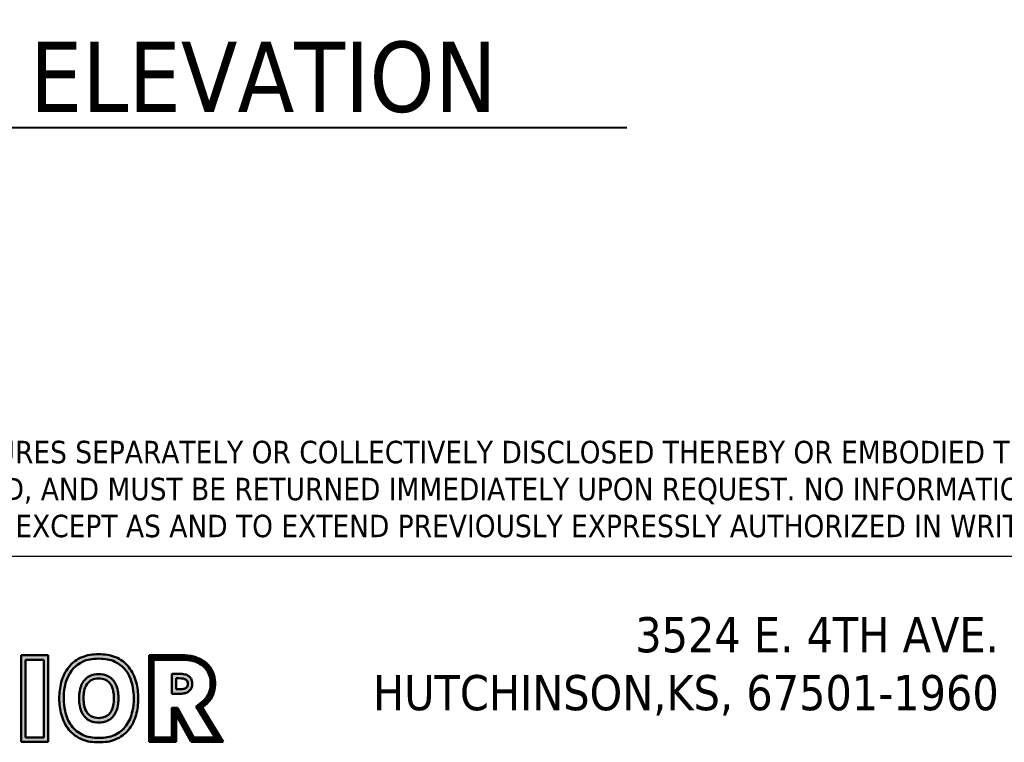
# Model space of a CAD drawing. Header units: inches. Extents: x 24 to 1128, y -69 to 748.
# Tile 531 of 656: x 959 to 1043, y 76 to 138. Entities that reach past the tile are written whole.
import ezdxf
from ezdxf.enums import TextEntityAlignment as Align

# ---------------------------------------------------------------- set-up
doc = ezdxf.new("R2010")
doc.units = ezdxf.units.IN
doc.header["$LTSCALE"] = 32
doc.header["$MEASUREMENT"] = 0
doc.layers.add('No Plot', color=7, linetype='Continuous', lineweight=25, plot=False)
doc.layers.add('Symbol (ANSI)', color=7, linetype='Continuous', lineweight=25)
doc.layers.add('Title (ANSI)', color=7, linetype='Continuous', lineweight=50)
doc.styles.add('Label Text (ANSI)', font='tahomabd.ttf')
doc.styles.add('Note Text (ANSI)', font='tahoma.ttf')
doc.styles.get("Standard").update_dxf_attribs({"font": 'arial.ttf'})

# ---------------------------------------------------------------- blocks, each defined once
blk = doc.blocks.new('Title Blocks SB TITLE-KS')
at = {"lineweight": 25}
h = blk.add_hatch(color=256, dxfattribs=at)
h.paths.add_polyline_path([(49.2707, 4.3705), (49.2707, 4.1626), (49.3195, 4.1626), (49.3195, 4.3705)], flags=0)
h.paths.add_polyline_path([(49.3314, 4.3824), (49.2587, 4.3824), (49.2587, 4.1507), (49.3314, 4.1507)])
h = blk.add_hatch(color=256, dxfattribs=at)
edge = h.paths.add_edge_path(flags=0)
edge.add_spline(control_points=[(49.4663, 4.1617), (49.4831, 4.1618), (49.4954, 4.1634), (49.5208, 4.1749), (49.5314, 4.1833), (49.5476, 4.2056), (49.5533, 4.2194), (49.5588, 4.2443), (49.5598, 4.2554), (49.5599, 4.2675)], knot_values=[-0.565129, -0.565129, -0.565129, -0.565129, -0.413896, -0.413896, -0.262663, -0.262663, -0.11143, -0.11143, 0, 0, 0, 0], degree=3, periodic=0)
edge.add_spline(control_points=[(49.5599, 4.2675), (49.5596, 4.287), (49.5571, 4.3038), (49.5427, 4.3402), (49.5285, 4.3561), (49.4964, 4.3713), (49.4834, 4.3731), (49.4663, 4.3734)], knot_values=[-0.565091, -0.565091, -0.565091, -0.565091, -0.387471, -0.387471, -0.156191, -0.156191, 0, 0, 0, 0], degree=3, periodic=0)
edge.add_spline(control_points=[(49.4663, 4.3734), (49.4491, 4.3731), (49.4361, 4.3713), (49.404, 4.3561), (49.3898, 4.3402), (49.3753, 4.3037), (49.3729, 4.2868), (49.3726, 4.2672)], knot_values=[-0.565962, -0.565962, -0.565962, -0.565962, -0.409772, -0.409772, -0.178401, -0.178401, 0, 0, 0, 0], degree=3, periodic=0)
edge.add_spline(control_points=[(49.3726, 4.2672), (49.3728, 4.2552), (49.3738, 4.2443), (49.3792, 4.2194), (49.3849, 4.2056), (49.4011, 4.1833), (49.4117, 4.1749), (49.4371, 4.1634), (49.4495, 4.1618), (49.4663, 4.1617)], knot_values=[-0.564258, -0.564258, -0.564258, -0.564258, -0.453694, -0.453694, -0.302463, -0.302463, -0.151231, -0.151231, 0, 0, 0, 0], degree=3, periodic=0)
edge = h.paths.add_edge_path()
edge.add_spline(control_points=[(49.5719, 4.2675), (49.5716, 4.2828), (49.5702, 4.2967), (49.5624, 4.3254), (49.5557, 4.3394), (49.537, 4.3627), (49.5248, 4.3716), (49.4971, 4.3834), (49.4829, 4.385), (49.4663, 4.3853)], knot_values=[0, 0, 0, 0, 0.133278, 0.133278, 0.277216, 0.277216, 0.421153, 0.421153, 0.565091, 0.565091, 0.565091, 0.565091], degree=3, periodic=0)
edge.add_spline(control_points=[(49.4663, 4.3853), (49.4496, 4.385), (49.4355, 4.3834), (49.4077, 4.3716), (49.3955, 4.3627), (49.3768, 4.3394), (49.3701, 4.3254), (49.3623, 4.2966), (49.3609, 4.2826), (49.3607, 4.2672)], knot_values=[0, 0, 0, 0, 0.14394, 0.14394, 0.287879, 0.287879, 0.431819, 0.431819, 0.565962, 0.565962, 0.565962, 0.565962], degree=3, periodic=0)
edge.add_spline(control_points=[(49.3607, 4.2672), (49.3609, 4.2514), (49.3625, 4.2372), (49.3706, 4.2083), (49.3773, 4.1945), (49.396, 4.1717), (49.4082, 4.163), (49.4358, 4.1514), (49.4497, 4.1499), (49.4663, 4.1497)], knot_values=[0, 0, 0, 0, 0.136876, 0.136876, 0.279336, 0.279336, 0.421797, 0.421797, 0.564258, 0.564258, 0.564258, 0.564258], degree=3, periodic=0)
edge.add_spline(control_points=[(49.4663, 4.1497), (49.4828, 4.1499), (49.4967, 4.1514), (49.5243, 4.163), (49.5365, 4.1717), (49.5552, 4.1945), (49.5619, 4.2083), (49.5701, 4.2372), (49.5716, 4.2516), (49.5719, 4.2675)], knot_values=[0, 0, 0, 0, 0.142463, 0.142463, 0.284925, 0.284925, 0.427388, 0.427388, 0.565129, 0.565129, 0.565129, 0.565129], degree=3, periodic=0)
h = blk.add_hatch(dxfattribs=at)
h.set_pattern_fill('ANSI31', color=256, scale=0.00035, style=0)
h.set_pattern_definition([(45, (0, 0), (-3.0935921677e-05, 3.0935921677e-05), [])])
edge = h.paths.add_edge_path(flags=0)
edge.add_line((49.6877, 4.3704), (49.613, 4.3704))
edge.add_line((49.613, 4.3704), (49.613, 4.1626))
edge.add_line((49.613, 4.1626), (49.6618, 4.1626))
edge.add_line((49.6618, 4.1626), (49.6618, 4.2421))
edge.add_line((49.6618, 4.2421), (49.6772, 4.2421))
edge.add_line((49.6772, 4.2421), (49.7209, 4.1626))
edge.add_line((49.7209, 4.1626), (49.7775, 4.1626))
edge.add_line((49.7775, 4.1626), (49.7265, 4.2457))
edge.add_spline(control_points=[(49.7265, 4.2457), (49.7333, 4.2504), (49.7388, 4.2545), (49.7429, 4.258)], knot_values=[-0.701293, -0.701293, -0.701293, -0.701293, -0.650383, -0.650383, -0.650383, -0.650383], degree=3, periodic=0)
edge.add_spline(control_points=[(49.7429, 4.258), (49.7469, 4.2613), (49.7497, 4.264), (49.7566, 4.2724), (49.7606, 4.2796), (49.765, 4.2937), (49.7658, 4.302), (49.7651, 4.3211), (49.7626, 4.3299), (49.7499, 4.3521), (49.7364, 4.3615), (49.7093, 4.3697), (49.7004, 4.3706), (49.6877, 4.3704)], knot_values=[-0.650383, -0.650383, -0.650383, -0.650383, -0.601453, -0.601453, -0.510571, -0.510571, -0.419689, -0.419689, -0.301849, -0.301849, -0.111362, -0.111362, 0, 0, 0, 0], degree=3, periodic=0)
edge = h.paths.add_edge_path()
edge.add_line((49.6737, 4.1507), (49.6737, 4.2236))
edge.add_line((49.6737, 4.2236), (49.7138, 4.1507))
edge.add_line((49.7138, 4.1507), (49.7988, 4.1507))
edge.add_line((49.7988, 4.1507), (49.7425, 4.2425))
edge.add_spline(control_points=[(49.7425, 4.2425), (49.7455, 4.2447), (49.7482, 4.2468), (49.7506, 4.2488)], knot_values=[0.650383, 0.650383, 0.650383, 0.650383, 0.677218, 0.677218, 0.677218, 0.677218], degree=3, periodic=0)
edge.add_spline(control_points=[(49.7506, 4.2488), (49.7572, 4.2543), (49.7616, 4.2591), (49.7706, 4.2728), (49.7742, 4.2812), (49.7776, 4.2982), (49.7779, 4.3084), (49.775, 4.3362), (49.7646, 4.3547), (49.7403, 4.3717), (49.7303, 4.3761), (49.7096, 4.3818), (49.6998, 4.3825), (49.6879, 4.3824)], knot_values=[0, 0, 0, 0, 0.074157, 0.074157, 0.162849, 0.162849, 0.251541, 0.251541, 0.44626, 0.44626, 0.548321, 0.548321, 0.650383, 0.650383, 0.650383, 0.650383], degree=3, periodic=0)
edge.add_line((49.6879, 4.3824), (49.6011, 4.3824))
edge.add_line((49.6011, 4.3824), (49.6011, 4.1507))
edge.add_line((49.6011, 4.1507), (49.6737, 4.1507))
h = blk.add_hatch(color=256, dxfattribs=at)
edge = h.paths.add_edge_path(flags=0)
edge.add_spline(control_points=[(49.4662, 4.2146), (49.4718, 4.2147), (49.4811, 4.2156), (49.4952, 4.2248), (49.4999, 4.232), (49.5049, 4.2452), (49.506, 4.2514), (49.5068, 4.261), (49.5069, 4.2643), (49.5069, 4.2674)], knot_values=[-0.163293, -0.163293, -0.163293, -0.163293, -0.117361, -0.117361, -0.071429, -0.071429, -0.025497, -0.025497, 0, 0, 0, 0], degree=3, periodic=0)
edge.add_spline(control_points=[(49.5069, 4.2674), (49.5069, 4.2706), (49.5068, 4.2739), (49.506, 4.2835), (49.5049, 4.2897), (49.4999, 4.3029), (49.4952, 4.3101), (49.4811, 4.3192), (49.4718, 4.3202), (49.4663, 4.3203)], knot_values=[-0.163294, -0.163294, -0.163294, -0.163294, -0.137799, -0.137799, -0.091866, -0.091866, -0.045933, -0.045933, 0, 0, 0, 0], degree=3, periodic=0)
edge.add_spline(control_points=[(49.4663, 4.3203), (49.4607, 4.3202), (49.4514, 4.3192), (49.4373, 4.3101), (49.4327, 4.3029), (49.4276, 4.2897), (49.4265, 4.2835), (49.4257, 4.2739), (49.4256, 4.2706), (49.4256, 4.2675)], knot_values=[-0.163293, -0.163293, -0.163293, -0.163293, -0.117361, -0.117361, -0.071429, -0.071429, -0.025497, -0.025497, 0, 0, 0, 0], degree=3, periodic=0)
edge.add_spline(control_points=[(49.4256, 4.2675), (49.4256, 4.2643), (49.4257, 4.261), (49.4265, 4.2514), (49.4276, 4.2452), (49.4327, 4.232), (49.4373, 4.2248), (49.4514, 4.2156), (49.4607, 4.2147), (49.4662, 4.2146)], knot_values=[-0.163294, -0.163294, -0.163294, -0.163294, -0.137797, -0.137797, -0.091865, -0.091865, -0.045932, -0.045932, 0, 0, 0, 0], degree=3, periodic=0)
edge = h.paths.add_edge_path()
edge.add_spline(control_points=[(49.5188, 4.2675), (49.5188, 4.2719), (49.5187, 4.2772), (49.5171, 4.2892), (49.5158, 4.2961), (49.5084, 4.312), (49.5024, 4.3205), (49.4827, 4.3315), (49.4728, 4.3321), (49.4663, 4.3322)], knot_values=[0, 0, 0, 0, 0.034855, 0.034855, 0.077668, 0.077668, 0.120481, 0.120481, 0.163294, 0.163294, 0.163294, 0.163294], degree=3, periodic=0)
edge.add_spline(control_points=[(49.4663, 4.3322), (49.4597, 4.3321), (49.4498, 4.3315), (49.4302, 4.3205), (49.4241, 4.312), (49.4167, 4.2961), (49.4154, 4.2892), (49.4139, 4.2772), (49.4137, 4.2719), (49.4137, 4.2674)], knot_values=[0, 0, 0, 0, 0.042814, 0.042814, 0.085628, 0.085628, 0.128442, 0.128442, 0.163293, 0.163293, 0.163293, 0.163293], degree=3, periodic=0)
edge.add_spline(control_points=[(49.4137, 4.2674), (49.4137, 4.263), (49.4139, 4.2577), (49.4154, 4.2456), (49.4167, 4.2388), (49.4241, 4.2229), (49.4302, 4.2144), (49.4498, 4.2034), (49.4597, 4.2028), (49.4663, 4.2027)], knot_values=[0, 0, 0, 0, 0.034853, 0.034853, 0.077667, 0.077667, 0.12048, 0.12048, 0.163294, 0.163294, 0.163294, 0.163294], degree=3, periodic=0)
edge.add_spline(control_points=[(49.4663, 4.2027), (49.4728, 4.2028), (49.4827, 4.2034), (49.5024, 4.2144), (49.5084, 4.2229), (49.5158, 4.2388), (49.5171, 4.2456), (49.5187, 4.2577), (49.5188, 4.263), (49.5188, 4.2675)], knot_values=[0, 0, 0, 0, 0.042814, 0.042814, 0.085627, 0.085627, 0.128441, 0.128441, 0.163293, 0.163293, 0.163293, 0.163293], degree=3, periodic=0)
h = blk.add_hatch(color=256, dxfattribs=at)
edge = h.paths.add_edge_path(flags=0)
edge.add_line((49.6735, 4.2914), (49.6808, 4.2914))
edge.add_spline(control_points=[(49.6808, 4.2914), (49.6856, 4.2915), (49.6895, 4.2916), (49.6959, 4.293), (49.6979, 4.294), (49.7018, 4.2972), (49.7032, 4.299), (49.7043, 4.3026), (49.7046, 4.3063), (49.7038, 4.313), (49.7026, 4.3148), (49.6958, 4.3201), (49.6899, 4.3208), (49.6808, 4.3209)], knot_values=[-0.288872, -0.288872, -0.288872, -0.288872, -0.246765, -0.246765, -0.208681, -0.208681, -0.170597, -0.170597, -0.132513, -0.132513, -0.07892, -0.07892, 0, 0, 0, 0], degree=3, periodic=0)
edge.add_line((49.6808, 4.3209), (49.6735, 4.3209))
edge.add_line((49.6735, 4.3209), (49.6735, 4.2914))
edge = h.paths.add_edge_path()
edge.add_spline(control_points=[(49.6808, 4.2795), (49.6831, 4.2795), (49.6874, 4.2795), (49.6947, 4.2803), (49.7028, 4.2826), (49.7101, 4.2881), (49.7156, 4.2962), (49.7168, 4.3062), (49.7156, 4.3159), (49.7112, 4.3231), (49.7052, 4.3283), (49.6977, 4.3317), (49.689, 4.3327), (49.6836, 4.3328), (49.6808, 4.3328)], knot_values=[0, 0, 0, 0, 19.68907, 37.183159, 62.807968, 90.559754, 113.544659, 144.551319, 174.727619, 195.878946, 214.672315, 242.231464, 264.830431, 288.883455, 288.883455, 288.883455, 288.883455], degree=3, periodic=0)
edge.add_line((49.6808, 4.3328), (49.6615, 4.3328))
edge.add_line((49.6615, 4.3328), (49.6615, 4.2795))
edge.add_line((49.6615, 4.2795), (49.6808, 4.2795))
at = {"layer": 'No Plot', "color": 7, "linetype": 'Continuous', "lineweight": 25}
for p, q in [((49.2587, 4.3824), (49.3314, 4.3824)), ((49.2587, 4.1507), (49.2587, 4.3824)), ((49.3314, 4.3824), (49.3314, 4.1507)), ((49.6011, 4.1507), (49.6011, 4.3824)), ((49.6011, 4.3824), (49.6879, 4.3824)), ((49.2707, 4.3705), (49.3195, 4.3705)), ((49.2707, 4.1626), (49.2707, 4.3705)), ((49.3195, 4.3705), (49.3195, 4.1626)), ((49.613, 4.1626), (49.613, 4.3704)), ((49.613, 4.3704), (49.6877, 4.3704)), ((49.6615, 4.3328), (49.6615, 4.2795)), ((49.6615, 4.3328), (49.6808, 4.3328)), ((49.6735, 4.3209), (49.6735, 4.2914)), ((49.6735, 4.3209), (49.6808, 4.3209)), ((49.6615, 4.2795), (49.6808, 4.2795)), ((49.6735, 4.2914), (49.6808, 4.2914)), ((49.6772, 4.2421), (49.6618, 4.2421)), ((49.6618, 4.2421), (49.6618, 4.1626)), ((49.6772, 4.2421), (49.7209, 4.1626)), ((49.7265, 4.2457), (49.7775, 4.1626)), ((49.7425, 4.2425), (49.7988, 4.1507)), ((49.7138, 4.1507), (49.6737, 4.2236)), ((49.6737, 4.2236), (49.6737, 4.1507)), ((49.3195, 4.1626), (49.2707, 4.1626)), ((49.6618, 4.1626), (49.613, 4.1626)), ((49.7775, 4.1626), (49.7209, 4.1626)), ((49.3314, 4.1507), (49.2587, 4.1507)), ((49.6737, 4.1507), (49.6011, 4.1507)), ((49.7988, 4.1507), (49.7138, 4.1507))]:
    blk.add_line(p, q, dxfattribs=at)
for points, knots in [([(49.4663, 4.3853), (49.4496, 4.385), (49.4355, 4.3834), (49.4077, 4.3716), (49.3955, 4.3627), (49.3768, 4.3394), (49.3701, 4.3254), (49.3623, 4.2966), (49.3609, 4.2826), (49.3607, 4.2672)], [0, 0, 0, 0, 0.1439397, 0.1439397, 0.2878793, 0.2878793, 0.431819, 0.431819, 0.5659619, 0.5659619, 0.5659619, 0.5659619]), ([(49.4663, 4.3734), (49.4491, 4.3731), (49.4361, 4.3713), (49.404, 4.3561), (49.3898, 4.3402), (49.3753, 4.3037), (49.3729, 4.2868), (49.3726, 4.2672)], [0, 0, 0, 0, 0.1561895, 0.1561895, 0.3875612, 0.3875612, 0.5659619, 0.5659619, 0.5659619, 0.5659619]), ([(49.4663, 4.3853), (49.4829, 4.385), (49.4971, 4.3834), (49.5248, 4.3716), (49.537, 4.3627), (49.5557, 4.3394), (49.5624, 4.3254), (49.5702, 4.2967), (49.5716, 4.2828), (49.5719, 4.2675)], [0, 0, 0, 0, 0.1439378, 0.1439378, 0.2878756, 0.2878756, 0.4318134, 0.4318134, 0.5650911, 0.5650911, 0.5650911, 0.5650911]), ([(49.4663, 4.3734), (49.4834, 4.3731), (49.4964, 4.3713), (49.5285, 4.3561), (49.5427, 4.3402), (49.5571, 4.3038), (49.5596, 4.287), (49.5599, 4.2675)], [0, 0, 0, 0, 0.1561908, 0.1561908, 0.3874708, 0.3874708, 0.5650911, 0.5650911, 0.5650911, 0.5650911]), ([(49.6879, 4.3824), (49.6998, 4.3825), (49.7096, 4.3818), (49.7303, 4.3761), (49.7403, 4.3717), (49.7646, 4.3547), (49.775, 4.3362), (49.7779, 4.3084), (49.7776, 4.2982), (49.7742, 4.2812), (49.7706, 4.2728), (49.7616, 4.2591), (49.7572, 4.2543), (49.7506, 4.2488), (49.7482, 4.2468), (49.7455, 4.2447), (49.7425, 4.2425)], [0, 0, 0, 0, 0.1020614, 0.1020614, 0.2041229, 0.2041229, 0.3988419, 0.3988419, 0.487534, 0.487534, 0.5762262, 0.5762262, 0.6503828, 0.6503828, 0.6503828, 0.6772177, 0.6772177, 0.6772177, 0.6772177]), ([(49.6877, 4.3704), (49.7004, 4.3706), (49.7093, 4.3697), (49.7364, 4.3615), (49.7499, 4.3521), (49.7626, 4.3299), (49.7651, 4.3211), (49.7658, 4.302), (49.765, 4.2937), (49.7606, 4.2796), (49.7566, 4.2724), (49.7497, 4.264), (49.7469, 4.2613), (49.7429, 4.258), (49.7388, 4.2545), (49.7333, 4.2504), (49.7265, 4.2457)], [0, 0, 0, 0, 0.1113616, 0.1113616, 0.3018491, 0.3018491, 0.4196889, 0.4196889, 0.5105709, 0.5105709, 0.6014528, 0.6014528, 0.6503828, 0.6503828, 0.6503828, 0.7012931, 0.7012931, 0.7012931, 0.7012931]), ([(49.4663, 4.3322), (49.4597, 4.3321), (49.4498, 4.3315), (49.4302, 4.3205), (49.4241, 4.312), (49.4167, 4.2961), (49.4154, 4.2892), (49.4139, 4.2772), (49.4137, 4.2719), (49.4137, 4.2674)], [0, 0, 0, 0, 0.042814, 0.042814, 0.0856279, 0.0856279, 0.1284419, 0.1284419, 0.1632927, 0.1632927, 0.1632927, 0.1632927]), ([(49.4663, 4.3203), (49.4607, 4.3202), (49.4514, 4.3192), (49.4373, 4.3101), (49.4327, 4.3029), (49.4276, 4.2897), (49.4265, 4.2835), (49.4257, 4.2739), (49.4256, 4.2706), (49.4256, 4.2675)], [0, 0, 0, 0, 0.0459318, 0.0459318, 0.0918635, 0.0918635, 0.1377953, 0.1377953, 0.1632927, 0.1632927, 0.1632927, 0.1632927]), ([(49.4663, 4.3322), (49.4728, 4.3321), (49.4827, 4.3315), (49.5024, 4.3205), (49.5084, 4.312), (49.5158, 4.2961), (49.5171, 4.2892), (49.5187, 4.2772), (49.5188, 4.2719), (49.5188, 4.2675)], [0, 0, 0, 0, 0.0428132, 0.0428132, 0.0856263, 0.0856263, 0.1284395, 0.1284395, 0.1632945, 0.1632945, 0.1632945, 0.1632945]), ([(49.4663, 4.3203), (49.4718, 4.3202), (49.4811, 4.3192), (49.4952, 4.3101), (49.4999, 4.3029), (49.5049, 4.2897), (49.506, 4.2835), (49.5068, 4.2739), (49.5069, 4.2706), (49.5069, 4.2674)], [0, 0, 0, 0, 0.0459329, 0.0459329, 0.0918657, 0.0918657, 0.1377986, 0.1377986, 0.1632945, 0.1632945, 0.1632945, 0.1632945]), ([(49.6808, 4.3209), (49.6899, 4.3208), (49.6958, 4.3201), (49.7026, 4.3148), (49.7038, 4.313), (49.7046, 4.3063), (49.7043, 4.3026), (49.7032, 4.299), (49.7018, 4.2972), (49.6979, 4.294), (49.6959, 4.293), (49.6895, 4.2916), (49.6856, 4.2915), (49.6808, 4.2914)], [0, 0, 0, 0, 0.0789204, 0.0789204, 0.132513, 0.132513, 0.1705971, 0.1705971, 0.2086812, 0.2086812, 0.2467653, 0.2467653, 0.2888722, 0.2888722, 0.2888722, 0.2888722]), ([(49.4663, 4.1497), (49.4497, 4.1499), (49.4358, 4.1514), (49.4082, 4.163), (49.396, 4.1717), (49.3773, 4.1945), (49.3706, 4.2083), (49.3625, 4.2372), (49.3609, 4.2514), (49.3607, 4.2672)], [0, 0, 0, 0, 0.1424606, 0.1424606, 0.2849213, 0.2849213, 0.4273819, 0.4273819, 0.5642576, 0.5642576, 0.5642576, 0.5642576]), ([(49.4663, 4.1617), (49.4495, 4.1618), (49.4371, 4.1634), (49.4117, 4.1749), (49.4011, 4.1833), (49.3849, 4.2056), (49.3792, 4.2194), (49.3738, 4.2443), (49.3728, 4.2552), (49.3726, 4.2672)], [0, 0, 0, 0, 0.1512314, 0.1512314, 0.3024627, 0.3024627, 0.4536941, 0.4536941, 0.5642576, 0.5642576, 0.5642576, 0.5642576]), ([(49.4663, 4.2027), (49.4597, 4.2028), (49.4498, 4.2034), (49.4302, 4.2144), (49.4241, 4.2229), (49.4167, 4.2388), (49.4154, 4.2456), (49.4139, 4.2577), (49.4137, 4.263), (49.4137, 4.2674)], [0, 0, 0, 0, 0.0428135, 0.0428135, 0.085627, 0.085627, 0.1284405, 0.1284405, 0.1632937, 0.1632937, 0.1632937, 0.1632937]), ([(49.4662, 4.2146), (49.4607, 4.2147), (49.4514, 4.2156), (49.4373, 4.2248), (49.4327, 4.232), (49.4276, 4.2452), (49.4265, 4.2514), (49.4257, 4.261), (49.4256, 4.2643), (49.4256, 4.2675)], [0, 0, 0, 0, 0.0459324, 0.0459324, 0.0918648, 0.0918648, 0.1377972, 0.1377972, 0.1632937, 0.1632937, 0.1632937, 0.1632937]), ([(49.4662, 4.2146), (49.4718, 4.2147), (49.4811, 4.2156), (49.4952, 4.2248), (49.4999, 4.232), (49.5049, 4.2452), (49.506, 4.2514), (49.5068, 4.261), (49.5069, 4.2643), (49.5069, 4.2674)], [0, 0, 0, 0, 0.0459322, 0.0459322, 0.0918645, 0.0918645, 0.1377967, 0.1377967, 0.1632935, 0.1632935, 0.1632935, 0.1632935]), ([(49.4663, 4.1497), (49.4828, 4.1499), (49.4967, 4.1514), (49.5243, 4.163), (49.5365, 4.1717), (49.5552, 4.1945), (49.5619, 4.2083), (49.5701, 4.2372), (49.5716, 4.2516), (49.5719, 4.2675)], [0, 0, 0, 0, 0.1424626, 0.1424626, 0.2849251, 0.2849251, 0.4273877, 0.4273877, 0.565129, 0.565129, 0.565129, 0.565129]), ([(49.4663, 4.1617), (49.4831, 4.1618), (49.4954, 4.1634), (49.5208, 4.1749), (49.5314, 4.1833), (49.5476, 4.2056), (49.5533, 4.2194), (49.5588, 4.2443), (49.5598, 4.2554), (49.5599, 4.2675)], [0, 0, 0, 0, 0.1512331, 0.1512331, 0.3024663, 0.3024663, 0.4536994, 0.4536994, 0.565129, 0.565129, 0.565129, 0.565129]), ([(49.4663, 4.2027), (49.4728, 4.2028), (49.4827, 4.2034), (49.5024, 4.2144), (49.5084, 4.2229), (49.5158, 4.2388), (49.5171, 4.2456), (49.5187, 4.2577), (49.5188, 4.263), (49.5188, 4.2675)], [0, 0, 0, 0, 0.0428136, 0.0428136, 0.0856273, 0.0856273, 0.1284409, 0.1284409, 0.1632935, 0.1632935, 0.1632935, 0.1632935])]:
    blk.add_open_spline(points, degree=3, knots=knots, dxfattribs=at)
blk.add_spline([(49.6808, 4.3328), (49.6892, 4.3326), (49.697, 4.3314), (49.7058, 4.3274), (49.7107, 4.323), (49.7146, 4.3167), (49.7163, 4.3063), (49.7145, 4.2956), (49.7101, 4.2889), (49.7023, 4.2831), (49.6938, 4.2804), (49.6877, 4.2797), (49.6808, 4.2795)], degree=3, dxfattribs=at)
at = {"layer": 'Title (ANSI)', "lineweight": 25}
blk.add_line((47.7839, 4.6475), (54.5339, 4.6475), dxfattribs=at)
blk.add_line((47.7839, 4.6475), (54.5339, 4.6475), dxfattribs=at)
at = {"layer": 'Title (ANSI)'}
for p, q in [((49.3314, 4.3824), (49.2587, 4.3824)), ((49.2587, 4.3824), (49.2587, 4.1507)), ((49.3314, 4.1507), (49.3314, 4.3824)), ((49.6879, 4.3824), (49.6011, 4.3824)), ((49.6011, 4.3824), (49.6011, 4.1507)), ((49.2707, 4.1626), (49.2707, 4.3705)), ((49.2707, 4.3705), (49.3195, 4.3705)), ((49.3195, 4.3705), (49.3195, 4.1626)), ((49.613, 4.1626), (49.613, 4.3704)), ((49.613, 4.3704), (49.6877, 4.3704)), ((49.6615, 4.2795), (49.6615, 4.3328)), ((49.6615, 4.3328), (49.6808, 4.3328)), ((49.6808, 4.3328), (49.6615, 4.3328)), ((49.6615, 4.3328), (49.6615, 4.2795)), ((49.6735, 4.2914), (49.6735, 4.3209)), ((49.6735, 4.3209), (49.6808, 4.3209)), ((49.6735, 4.2914), (49.6735, 4.3209)), ((49.6735, 4.3209), (49.6808, 4.3209)), ((49.6808, 4.2795), (49.6615, 4.2795)), ((49.6615, 4.2795), (49.6808, 4.2795)), ((49.6808, 4.2914), (49.6735, 4.2914)), ((49.6808, 4.2914), (49.6735, 4.2914)), ((49.6772, 4.2421), (49.6618, 4.2421)), ((49.6618, 4.2421), (49.6618, 4.1626)), ((49.7209, 4.1626), (49.6772, 4.2421)), ((49.7265, 4.2457), (49.7775, 4.1626)), ((49.7988, 4.1507), (49.7425, 4.2425)), ((49.6737, 4.1507), (49.6737, 4.2236)), ((49.6737, 4.2236), (49.7138, 4.1507)), ((49.3195, 4.1626), (49.2707, 4.1626)), ((49.6618, 4.1626), (49.613, 4.1626)), ((49.7775, 4.1626), (49.7209, 4.1626)), ((49.2587, 4.1507), (49.3314, 4.1507)), ((49.6011, 4.1507), (49.6737, 4.1507)), ((49.7138, 4.1507), (49.7988, 4.1507))]:
    blk.add_line(p, q, dxfattribs=at)
for points, knots in [([(49.4663, 4.3853), (49.4496, 4.385), (49.4355, 4.3834), (49.4077, 4.3716), (49.3955, 4.3627), (49.3768, 4.3394), (49.3701, 4.3254), (49.3623, 4.2966), (49.3609, 4.2826), (49.3607, 4.2672)], [0, 0, 0, 0, 0.1439397, 0.1439397, 0.2878793, 0.2878793, 0.431819, 0.431819, 0.5659619, 0.5659619, 0.5659619, 0.5659619]), ([(49.3726, 4.2672), (49.3729, 4.2868), (49.3753, 4.3037), (49.3898, 4.3402), (49.404, 4.3561), (49.4361, 4.3713), (49.4491, 4.3731), (49.4663, 4.3734)], [0, 0, 0, 0, 0.1784007, 0.1784007, 0.4097724, 0.4097724, 0.5659619, 0.5659619, 0.5659619, 0.5659619]), ([(49.5719, 4.2675), (49.5716, 4.2828), (49.5702, 4.2967), (49.5624, 4.3254), (49.5557, 4.3394), (49.537, 4.3627), (49.5248, 4.3716), (49.4971, 4.3834), (49.4829, 4.385), (49.4663, 4.3853)], [0, 0, 0, 0, 0.1332777, 0.1332777, 0.2772155, 0.2772155, 0.4211533, 0.4211533, 0.5650911, 0.5650911, 0.5650911, 0.5650911]), ([(49.4663, 4.3734), (49.4834, 4.3731), (49.4964, 4.3713), (49.5285, 4.3561), (49.5427, 4.3402), (49.5571, 4.3038), (49.5596, 4.287), (49.5599, 4.2675)], [0, 0, 0, 0, 0.1561908, 0.1561908, 0.3874708, 0.3874708, 0.5650911, 0.5650911, 0.5650911, 0.5650911]), ([(49.7506, 4.2488), (49.7572, 4.2543), (49.7616, 4.2591), (49.7706, 4.2728), (49.7742, 4.2812), (49.7776, 4.2982), (49.7779, 4.3084), (49.775, 4.3362), (49.7646, 4.3547), (49.7403, 4.3717), (49.7303, 4.3761), (49.7096, 4.3818), (49.6998, 4.3825), (49.6879, 4.3824)], [0, 0, 0, 0, 0.0741566, 0.0741566, 0.1628488, 0.1628488, 0.2515409, 0.2515409, 0.4462599, 0.4462599, 0.5483213, 0.5483213, 0.6503828, 0.6503828, 0.6503828, 0.6503828]), ([(49.6877, 4.3704), (49.7004, 4.3706), (49.7093, 4.3697), (49.7364, 4.3615), (49.7499, 4.3521), (49.7626, 4.3299), (49.7651, 4.3211), (49.7658, 4.302), (49.765, 4.2937), (49.7606, 4.2796), (49.7566, 4.2724), (49.7497, 4.264), (49.7469, 4.2613), (49.7429, 4.258)], [0, 0, 0, 0, 0.1113616, 0.1113616, 0.3018491, 0.3018491, 0.4196889, 0.4196889, 0.5105709, 0.5105709, 0.6014528, 0.6014528, 0.6503828, 0.6503828, 0.6503828, 0.6503828]), ([(49.4137, 4.2674), (49.4137, 4.2719), (49.4139, 4.2772), (49.4154, 4.2892), (49.4167, 4.2961), (49.4241, 4.312), (49.4302, 4.3205), (49.4498, 4.3315), (49.4597, 4.3321), (49.4663, 4.3322)], [0, 0, 0, 0, 0.0348508, 0.0348508, 0.0776648, 0.0776648, 0.1204787, 0.1204787, 0.1632927, 0.1632927, 0.1632927, 0.1632927]), ([(49.4663, 4.3322), (49.4597, 4.3321), (49.4498, 4.3315), (49.4302, 4.3205), (49.4241, 4.312), (49.4167, 4.2961), (49.4154, 4.2892), (49.4139, 4.2772), (49.4137, 4.2719), (49.4137, 4.2674)], [0, 0, 0, 0, 0.042814, 0.042814, 0.0856279, 0.0856279, 0.1284419, 0.1284419, 0.1632927, 0.1632927, 0.1632927, 0.1632927]), ([(49.4256, 4.2675), (49.4256, 4.2706), (49.4257, 4.2739), (49.4265, 4.2835), (49.4276, 4.2897), (49.4327, 4.3029), (49.4373, 4.3101), (49.4514, 4.3192), (49.4607, 4.3202), (49.4663, 4.3203)], [0, 0, 0, 0, 0.0254974, 0.0254974, 0.0714292, 0.0714292, 0.1173609, 0.1173609, 0.1632927, 0.1632927, 0.1632927, 0.1632927]), ([(49.4256, 4.2675), (49.4256, 4.2706), (49.4257, 4.2739), (49.4265, 4.2835), (49.4276, 4.2897), (49.4327, 4.3029), (49.4373, 4.3101), (49.4514, 4.3192), (49.4607, 4.3202), (49.4663, 4.3203)], [0, 0, 0, 0, 0.0254974, 0.0254974, 0.0714292, 0.0714292, 0.1173609, 0.1173609, 0.1632927, 0.1632927, 0.1632927, 0.1632927]), ([(49.5188, 4.2675), (49.5188, 4.2719), (49.5187, 4.2772), (49.5171, 4.2892), (49.5158, 4.2961), (49.5084, 4.312), (49.5024, 4.3205), (49.4827, 4.3315), (49.4728, 4.3321), (49.4663, 4.3322)], [0, 0, 0, 0, 0.034855, 0.034855, 0.0776681, 0.0776681, 0.1204813, 0.1204813, 0.1632945, 0.1632945, 0.1632945, 0.1632945]), ([(49.5188, 4.2675), (49.5188, 4.2719), (49.5187, 4.2772), (49.5171, 4.2892), (49.5158, 4.2961), (49.5084, 4.312), (49.5024, 4.3205), (49.4827, 4.3315), (49.4728, 4.3321), (49.4663, 4.3322)], [0, 0, 0, 0, 0.034855, 0.034855, 0.0776681, 0.0776681, 0.1204813, 0.1204813, 0.1632945, 0.1632945, 0.1632945, 0.1632945]), ([(49.5069, 4.2674), (49.5069, 4.2706), (49.5068, 4.2739), (49.506, 4.2835), (49.5049, 4.2897), (49.4999, 4.3029), (49.4952, 4.3101), (49.4811, 4.3192), (49.4718, 4.3202), (49.4663, 4.3203)], [0, 0, 0, 0, 0.0254959, 0.0254959, 0.0714288, 0.0714288, 0.1173616, 0.1173616, 0.1632945, 0.1632945, 0.1632945, 0.1632945]), ([(49.5069, 4.2674), (49.5069, 4.2706), (49.5068, 4.2739), (49.506, 4.2835), (49.5049, 4.2897), (49.4999, 4.3029), (49.4952, 4.3101), (49.4811, 4.3192), (49.4718, 4.3202), (49.4663, 4.3203)], [0, 0, 0, 0, 0.0254959, 0.0254959, 0.0714288, 0.0714288, 0.1173616, 0.1173616, 0.1632945, 0.1632945, 0.1632945, 0.1632945]), ([(49.6808, 4.3328), (49.6836, 4.3328), (49.689, 4.3327), (49.6977, 4.3317), (49.7052, 4.3283), (49.7112, 4.3231), (49.7156, 4.3159), (49.7168, 4.3062), (49.7156, 4.2962), (49.7101, 4.2881), (49.7028, 4.2826), (49.6947, 4.2803), (49.6874, 4.2795), (49.6831, 4.2795), (49.6808, 4.2795)], [0, 0, 0, 0, 24.053024, 46.651991, 74.211139, 93.004509, 114.155836, 144.332136, 175.338796, 198.323701, 226.075487, 251.700296, 269.194385, 288.883455, 288.883455, 288.883455, 288.883455]), ([(49.6808, 4.2795), (49.6831, 4.2795), (49.6874, 4.2795), (49.6947, 4.2803), (49.7028, 4.2826), (49.7101, 4.2881), (49.7156, 4.2962), (49.7168, 4.3062), (49.7156, 4.3159), (49.7112, 4.3231), (49.7052, 4.3283), (49.6977, 4.3317), (49.689, 4.3327), (49.6836, 4.3328), (49.6808, 4.3328)], [0, 0, 0, 0, 19.68907, 37.183159, 62.807968, 90.559754, 113.544659, 144.551319, 174.727619, 195.878946, 214.672315, 242.231464, 264.830431, 288.883455, 288.883455, 288.883455, 288.883455]), ([(49.6808, 4.3209), (49.6899, 4.3208), (49.6958, 4.3201), (49.7026, 4.3148), (49.7038, 4.313), (49.7046, 4.3063), (49.7043, 4.3026), (49.7032, 4.299), (49.7018, 4.2972), (49.6979, 4.294), (49.6959, 4.293), (49.6895, 4.2916), (49.6856, 4.2915), (49.6808, 4.2914)], [0, 0, 0, 0, 0.0789204, 0.0789204, 0.132513, 0.132513, 0.1705971, 0.1705971, 0.2086812, 0.2086812, 0.2467653, 0.2467653, 0.2888722, 0.2888722, 0.2888722, 0.2888722]), ([(49.6808, 4.3209), (49.6899, 4.3208), (49.6958, 4.3201), (49.7026, 4.3148), (49.7038, 4.313), (49.7046, 4.3063), (49.7043, 4.3026), (49.7032, 4.299), (49.7018, 4.2972), (49.6979, 4.294), (49.6959, 4.293), (49.6895, 4.2916), (49.6856, 4.2915), (49.6808, 4.2914)], [0, 0, 0, 0, 0.0789204, 0.0789204, 0.132513, 0.132513, 0.1705971, 0.1705971, 0.2086812, 0.2086812, 0.2467653, 0.2467653, 0.2888722, 0.2888722, 0.2888722, 0.2888722]), ([(49.3607, 4.2672), (49.3609, 4.2514), (49.3625, 4.2372), (49.3706, 4.2083), (49.3773, 4.1945), (49.396, 4.1717), (49.4082, 4.163), (49.4358, 4.1514), (49.4497, 4.1499), (49.4663, 4.1497)], [0, 0, 0, 0, 0.1368757, 0.1368757, 0.2793364, 0.2793364, 0.421797, 0.421797, 0.5642576, 0.5642576, 0.5642576, 0.5642576]), ([(49.4663, 4.1617), (49.4495, 4.1618), (49.4371, 4.1634), (49.4117, 4.1749), (49.4011, 4.1833), (49.3849, 4.2056), (49.3792, 4.2194), (49.3738, 4.2443), (49.3728, 4.2552), (49.3726, 4.2672)], [0, 0, 0, 0, 0.1512314, 0.1512314, 0.3024627, 0.3024627, 0.4536941, 0.4536941, 0.5642576, 0.5642576, 0.5642576, 0.5642576]), ([(49.4663, 4.2027), (49.4597, 4.2028), (49.4498, 4.2034), (49.4302, 4.2144), (49.4241, 4.2229), (49.4167, 4.2388), (49.4154, 4.2456), (49.4139, 4.2577), (49.4137, 4.263), (49.4137, 4.2674)], [0, 0, 0, 0, 0.0428135, 0.0428135, 0.085627, 0.085627, 0.1284405, 0.1284405, 0.1632937, 0.1632937, 0.1632937, 0.1632937]), ([(49.4137, 4.2674), (49.4137, 4.263), (49.4139, 4.2577), (49.4154, 4.2456), (49.4167, 4.2388), (49.4241, 4.2229), (49.4302, 4.2144), (49.4498, 4.2034), (49.4597, 4.2028), (49.4663, 4.2027)], [0, 0, 0, 0, 0.0348532, 0.0348532, 0.0776667, 0.0776667, 0.1204802, 0.1204802, 0.1632937, 0.1632937, 0.1632937, 0.1632937]), ([(49.4662, 4.2146), (49.4607, 4.2147), (49.4514, 4.2156), (49.4373, 4.2248), (49.4327, 4.232), (49.4276, 4.2452), (49.4265, 4.2514), (49.4257, 4.261), (49.4256, 4.2643), (49.4256, 4.2675)], [0, 0, 0, 0, 0.0459324, 0.0459324, 0.0918648, 0.0918648, 0.1377972, 0.1377972, 0.1632937, 0.1632937, 0.1632937, 0.1632937]), ([(49.4662, 4.2146), (49.4607, 4.2147), (49.4514, 4.2156), (49.4373, 4.2248), (49.4327, 4.232), (49.4276, 4.2452), (49.4265, 4.2514), (49.4257, 4.261), (49.4256, 4.2643), (49.4256, 4.2675)], [0, 0, 0, 0, 0.0459324, 0.0459324, 0.0918648, 0.0918648, 0.1377972, 0.1377972, 0.1632937, 0.1632937, 0.1632937, 0.1632937]), ([(49.5069, 4.2674), (49.5069, 4.2643), (49.5068, 4.261), (49.506, 4.2514), (49.5049, 4.2452), (49.4999, 4.232), (49.4952, 4.2248), (49.4811, 4.2156), (49.4718, 4.2147), (49.4662, 4.2146)], [0, 0, 0, 0, 0.0254968, 0.0254968, 0.071429, 0.071429, 0.1173612, 0.1173612, 0.1632935, 0.1632935, 0.1632935, 0.1632935]), ([(49.5069, 4.2674), (49.5069, 4.2643), (49.5068, 4.261), (49.506, 4.2514), (49.5049, 4.2452), (49.4999, 4.232), (49.4952, 4.2248), (49.4811, 4.2156), (49.4718, 4.2147), (49.4662, 4.2146)], [0, 0, 0, 0, 0.0254968, 0.0254968, 0.071429, 0.071429, 0.1173612, 0.1173612, 0.1632935, 0.1632935, 0.1632935, 0.1632935]), ([(49.4663, 4.1497), (49.4828, 4.1499), (49.4967, 4.1514), (49.5243, 4.163), (49.5365, 4.1717), (49.5552, 4.1945), (49.5619, 4.2083), (49.5701, 4.2372), (49.5716, 4.2516), (49.5719, 4.2675)], [0, 0, 0, 0, 0.1424626, 0.1424626, 0.2849251, 0.2849251, 0.4273877, 0.4273877, 0.565129, 0.565129, 0.565129, 0.565129]), ([(49.5599, 4.2675), (49.5598, 4.2554), (49.5588, 4.2443), (49.5533, 4.2194), (49.5476, 4.2056), (49.5314, 4.1833), (49.5208, 4.1749), (49.4954, 4.1634), (49.4831, 4.1618), (49.4663, 4.1617)], [0, 0, 0, 0, 0.1114296, 0.1114296, 0.2626627, 0.2626627, 0.4138958, 0.4138958, 0.565129, 0.565129, 0.565129, 0.565129]), ([(49.5188, 4.2675), (49.5188, 4.263), (49.5187, 4.2577), (49.5171, 4.2456), (49.5158, 4.2388), (49.5084, 4.2229), (49.5024, 4.2144), (49.4827, 4.2034), (49.4728, 4.2028), (49.4663, 4.2027)], [0, 0, 0, 0, 0.0348526, 0.0348526, 0.0776662, 0.0776662, 0.1204798, 0.1204798, 0.1632935, 0.1632935, 0.1632935, 0.1632935]), ([(49.4663, 4.2027), (49.4728, 4.2028), (49.4827, 4.2034), (49.5024, 4.2144), (49.5084, 4.2229), (49.5158, 4.2388), (49.5171, 4.2456), (49.5187, 4.2577), (49.5188, 4.263), (49.5188, 4.2675)], [0, 0, 0, 0, 0.0428136, 0.0428136, 0.0856273, 0.0856273, 0.1284409, 0.1284409, 0.1632935, 0.1632935, 0.1632935, 0.1632935])]:
    blk.add_open_spline(points, degree=3, knots=knots, dxfattribs=at)
for points in [[(49.7429, 4.258), (49.7388, 4.2545), (49.7333, 4.2504), (49.7265, 4.2457)], [(49.7425, 4.2425), (49.7455, 4.2447), (49.7482, 4.2468), (49.7506, 4.2488)]]:
    blk.add_open_spline(points, degree=3, dxfattribs=at)
at = {"layer": 'Title (ANSI)', "line_spacing_factor": 0.987884, "style": 'Note Text (ANSI)'}
for s, insert, char_height, width, attachment_point in [('\\fTahoma|b0|i0;{\\H0.0600;NOTICE: THIS DRAWING AND ALL FEATURES SEPARATELY OR COLLECTIVELY DISCLOSED THEREBY OR EMBODIED THEREIN ARE THE PROPERTY OF SUPERIOR BOILER, LLC. THE DRAWING SHALL NOT BE REPRODUCED OR COPIED, AND MUST BE RETURNED IMMEDIATELY UPON REQUEST. NO INFORMATION EMBODIED THEREIN SHALL BE COMMUNICATED, DISCLOSED, OR USED IN ANY MANNER, IN WHOLE OR IN PART EXCEPT AS AND TO EXTEND PREVIOUSLY EXPRESSLY AUTHORIZED IN WRITING BY THE COMPANY.}', (47.8139, 4.6886), 0.06, 6.700989, 7), ('\\fTahoma|b0|i0;{\\H0.0940;3524 E. 4TH AVE.\\P}\\fTahoma|b0|i0;{\\H0.0940;HUTCHINSON,KS, 67501-1960}', (51.8729, 4.3525), 0.094, 1.956484, 6)]:
    blk.add_mtext(s, dxfattribs=dict(at, insert=insert, char_height=char_height, width=width, attachment_point=attachment_point))
at = {"layer": 'Title (ANSI)', "lineweight": 30, "flags": 63}
for tag, p in [('REV._1_#', (41.2839, 4.3662)), ('REV_#1_DATE', (46.0339, 4.3662)), ('REV_#1_DRAWN', (46.5339, 4.3662)), ('REV_#1_APPR', (47.0339, 4.3662)), ('REV_#1_P.M.', (47.5339, 4.3662)), ('REV._2__#', (41.2839, 4.1787)), ('REV_#2_DATE', (46.0339, 4.1787)), ('REV_#2_DRAWN', (46.5339, 4.1787)), ('REV_#2_APPR', (47.0339, 4.1787)), ('REV_#2_P.M.', (47.5339, 4.1787)), ('REV._3_#', (41.2839, 3.9912)), ('REV_#3_DATE', (46.0339, 3.9912)), ('REV_#3_DRAWN', (46.5339, 3.9912)), ('REV_#3_APPR', (47.0339, 3.9912)), ('REV_#3_P.M.', (47.5339, 3.9912)), ('REV._4_#', (41.2839, 3.8037)), ('REV_#4_DATE', (46.0339, 3.8037)), ('REV_#4_DRAWN', (46.5339, 3.8037)), ('REV_#4_APPR', (47.0339, 3.8037)), ('REV_#4_P.M.', (47.5339, 3.8037)), ('REV._5_#', (41.2839, 3.6162)), ('REV_#5_DATE', (46.0339, 3.6162)), ('REV_#5_DRAWN', (46.5339, 3.6162)), ('REV_#5_APPR', (47.0339, 3.6162)), ('REV_#5_P.M.', (47.5339, 3.6162)), ('REV._6_#', (41.2839, 3.4287)), ('REV_#6_DATE', (46.0339, 3.4287)), ('REV_#6_DRAWN', (46.5339, 3.4287)), ('REV_#6_APPR', (47.0339, 3.4287)), ('REV_#6_P.M.', (47.5339, 3.4287))]:
    blk.add_attdef(tag, text='', height=0.08, dxfattribs=at).set_placement(p, align=Align.MIDDLE_CENTER)
for tag, p in [('REVISION_#1_DESCRIPTION', (41.5639, 4.3662)), ('REVISION_#2_DESCRIPTION', (41.5639, 4.1787)), ('REVISION_#3_DESCRIPTION', (41.5639, 3.9912)), ('REVISION_#4_DESCRIPTION', (41.5639, 3.8037)), ('REVISION_#5_DESCRIPTION', (41.5639, 3.6162)), ('REVISION_#6_DESCRIPTION', (41.5639, 3.4287))]:
    blk.add_attdef(tag, text='', height=0.08, dxfattribs=at).set_placement(p, align=Align.MIDDLE_LEFT)
for tag, height, p in [('DRAWING_NAME', 0.125, (51.9089, 3.68)), ('DRAWING_REV_#', 0.188, (54.2839, 2.7925))]:
    blk.add_attdef(tag, text='', height=height, dxfattribs=at).set_placement(p, align=Align.TOP_CENTER)
for tag, height, p in [('SCALE', 0.1, (53.1889, 2.8675)), ('CONTRACTOR', 0.125, (49.3139, 3.2425)), ('PROJECT', 0.125, (51.9389, 3.2425)), ('DRAWN_BY_DATE', 0.1, (49.3139, 2.555)), ('DRAWN_BY_INITIAL', 0.1, (49.3139, 2.8675)), ('MODEL_NUMBER', 0.1, (51.9389, 2.8675)), ('APPROVED_BY_INITIAL', 0.1, (50.1889, 2.8675)), ('PROJECT_MANAGER_INITIAL', 0.1, (51.0639, 2.8675)), ('APPROVED_BY_DATE', 0.1, (50.1889, 2.555)), ('PROJECT_MANAGER_DATE', 0.1, (51.0639, 2.555)), ('DRAWING_NUMBER', 0.1, (51.9389, 2.555)), ('SIZE', 0.1, (53.1889, 2.555))]:
    blk.add_attdef(tag, text='', height=height, dxfattribs=at).set_placement(p, align=Align.TOP_LEFT)

msp = doc.modelspace()

# ---------------------------------------------------------------- linework, layer by layer
at = {"layer": 'Symbol (ANSI)', "lineweight": 40}
msp.add_line((937.86327, 128.66389), (1011.02544, 128.66389), dxfattribs=at)

# ---------------------------------------------------------------- block references
at = {"xscale": 32, "yscale": 32, "zscale": 32}
msp.add_blockref('Title Blocks SB TITLE-KS', (-617.08574, -56.71979), dxfattribs=at)

# ---------------------------------------------------------------- texts
at = {"layer": 'Symbol (ANSI)', "insert": (938.47931, 129.89073), "char_height": 6.0159999, "attachment_point": 7, "style": 'Label Text (ANSI)'}
msp.add_mtext('REAR ELEVATION', dxfattribs=at)

doc.saveas('drawing.dxf')
